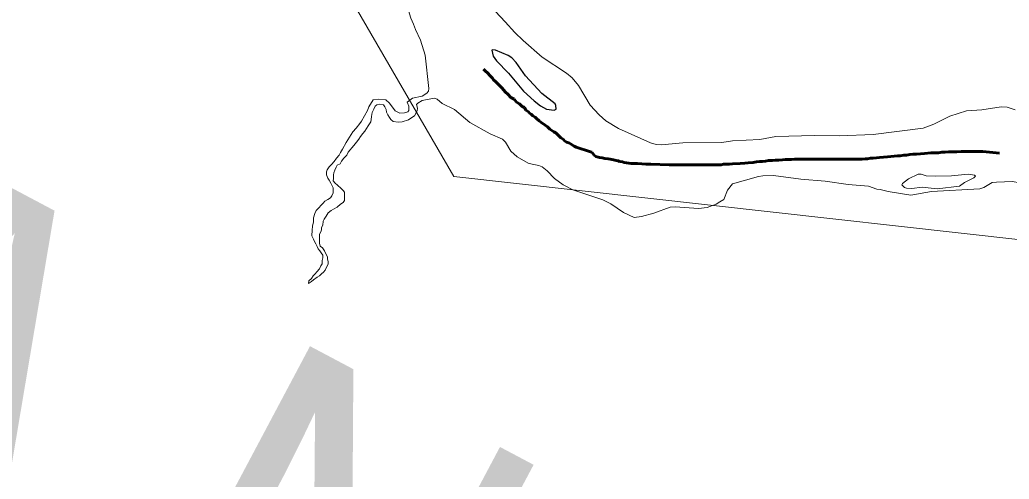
# Model space of a CAD drawing. Extents: x 553962 to 842807, y 8883888 to 9032388.
# Drawn here: x 809983 to 811297, y 9010878 to 9011488 of the extents above; entities that cross this region are included whole.
import ezdxf

# ---------------------------------------------------------------- set-up
doc = ezdxf.new("R2010")
doc.units = 0
doc.header["$LTSCALE"] = 160
doc.linetypes.add('LONG_DASH_SHORT_DASH', pattern=[9.9, 6, -1.2, 1.5, -1.2])
doc.layers.add('60', color=7, linetype='Continuous', lineweight=13)

msp = doc.modelspace()

# ---------------------------------------------------------------- linework, layer by layer
at = {"layer": '60'}
for points in [[(814299.2, 9008405.6), (813459.3, 9010173.7), (812580.4, 9010291.1), (811653.1, 9011157.7), (810559.5, 9011280.2), (810195, 9011908.6), (808314.1, 9012880.2), (806826.8, 9013064), (805532, 9014193.1), (804657.2, 9014070.6)], [(810564.2, 9011575), (810565, 9011572), (810564.8, 9011565.5), (810571.6, 9011556.2), (810575.7, 9011544.2), (810581.8, 9011536.3), (810596.2, 9011522.9), (810613.1, 9011500.7), (810614.9, 9011499.3), (810627.4, 9011485.6)], [(810627.4, 9011485.6), (810614.9, 9011499.3), (810613.1, 9011500.7), (810596.2, 9011522.9), (810581.8, 9011536.3), (810575.7, 9011544.2), (810571.6, 9011556.2), (810564.8, 9011565.5), (810565, 9011572), (810564.2, 9011575)], [(810506, 9011482.4), (810502.4, 9011490.3), (810492.8, 9011523.3), (810487.9, 9011537.9)], [(810627.4, 9011485.6), (810640.5, 9011471.6), (810651.3, 9011460.6), (810676.7, 9011438.7), (810709, 9011417.3), (810716.7, 9011411.3), (810724.8, 9011400.8), (810740.6, 9011374.9), (810740.6, 9011374.9), (810752.6, 9011361.9), (810761.4, 9011353.9), (810777.9, 9011343.8), (810820.5, 9011324.8), (810827.9, 9011322.5), (810835.3, 9011322.1), (810863.5, 9011324.7), (810915.1, 9011325.2), (810929.6, 9011327.5), (810965.7, 9011329.3), (810987, 9011333), (811038.4, 9011334.5), (811071.4, 9011334.2), (811116.4, 9011335.8), (811182.6, 9011344.3), (811196.8, 9011349.5), (811217.9, 9011360), (811240.3, 9011367.4), (811260.5, 9011368.6), (811286.1, 9011372.7), (811294.1, 9011372.1), (811304.7, 9011368.7)], [(811304.7, 9011368.7), (811294.1, 9011372.1), (811286.1, 9011372.7), (811260.5, 9011368.6), (811240.3, 9011367.4), (811217.9, 9011360), (811196.8, 9011349.5), (811182.6, 9011344.3), (811116.4, 9011335.8), (811071.4, 9011334.2), (811038.4, 9011334.5), (810987, 9011333), (810965.7, 9011329.3), (810929.6, 9011327.5), (810915.1, 9011325.2), (810863.5, 9011324.7), (810835.3, 9011322.1), (810827.9, 9011322.5), (810820.5, 9011324.8), (810777.9, 9011343.8), (810761.4, 9011353.9), (810752.6, 9011361.9), (810740.6, 9011374.9), (810740.6, 9011374.9), (810724.8, 9011400.8), (810716.7, 9011411.3), (810709, 9011417.3), (810676.7, 9011438.7), (810651.3, 9011460.6), (810640.5, 9011471.6), (810627.4, 9011485.6)], [(810436.8, 9011353.7), (810444.9, 9011367.6), (810446.5, 9011372.8), (810452.5, 9011381.7), (810458.9, 9011382.7), (810469, 9011381.8), (810474, 9011377.3), (810481.4, 9011367.3), (810487.5, 9011364.2), (810494, 9011364.6), (810498.4, 9011366), (810499.7, 9011367.6), (810499.5, 9011373.6), (810497.6, 9011378.6), (810504.6, 9011383.9), (810517.2, 9011386.6), (810523.5, 9011390.8), (810525.7, 9011393.3), (810526.4, 9011397.1), (810521.2, 9011441.4), (810515.1, 9011461.1), (810508.5, 9011475.3), (810506, 9011482.4)], [(810517.2, 9011380.8), (810511.7, 9011377.5), (810510, 9011375.7), (810511.1, 9011370.7), (810510.9, 9011367.3), (810507.1, 9011360.8), (810503.8, 9011358.5)], [(810799, 9011225.5), (810784.7, 9011232.3), (810767.7, 9011243.7), (810757.4, 9011249.2), (810717.3, 9011262.5), (810704.6, 9011268.9), (810693.3, 9011277.3), (810683.4, 9011287.4), (810676.6, 9011293), (810672.5, 9011294.8), (810663.3, 9011296.2), (810658, 9011297.8), (810643.5, 9011306.1), (810635.1, 9011313.7), (810627.8, 9011325.5), (810623.9, 9011329.5), (810607.5, 9011336.8), (810580.5, 9011351.9), (810560.4, 9011369), (810544, 9011377.2), (810537.5, 9011382.9), (810533.1, 9011384.1), (810517.2, 9011380.8)], [(810485.7, 9011352), (810485.7, 9011352), (810478.7, 9011353.3), (810475.6, 9011355.6), (810473.8, 9011358.5), (810471.8, 9011362), (810470.1, 9011365.6), (810469.6, 9011369.2), (810467.8, 9011372.5), (810466, 9011375.2), (810461.1, 9011376.3), (810461.1, 9011376.3), (810457.3, 9011375.2), (810457.3, 9011375.2), (810454.8, 9011373.6), (810453, 9011369.3), (810451.2, 9011365.2), (810449.9, 9011359.6), (810449.6, 9011355.6), (810449.1, 9011352.5), (810445.5, 9011347.2), (810443.4, 9011343.9), (810441.4, 9011340.3), (810438.8, 9011337.1), (810435.7, 9011333.3), (810433.4, 9011329.7), (810430.3, 9011325.7), (810426.7, 9011321.1), (810423.9, 9011318.1), (810421.6, 9011315.3), (810419.3, 9011312.2), (810417.2, 9011308.2), (810413.4, 9011304.4), (810410.1, 9011300.6), (810408.3, 9011297), (810404.7, 9011295), (810403.4, 9011292.2), (810401.6, 9011288.4), (810400.3, 9011285.1), (810399.5, 9011282.3), (810399.5, 9011277.5), (810399, 9011274.2), (810402, 9011271.1), (810405, 9011268.3), (810409.6, 9011264), (810412.4, 9011261.6), (810414.4, 9011259.1), (810414.3, 9011251.5), (810414.1, 9011248.2), (810412.3, 9011245.4), (810408.9, 9011243.1), (810404.3, 9011239.3), (810399.7, 9011236.5), (810396.4, 9011234.8), (810392.6, 9011231.7), (810389.8, 9011227.4), (810387.2, 9011223.4), (810385.9, 9011220.6), (810385.6, 9011215.5), (810383.8, 9011212.2), (810383.8, 9011209.1), (810383, 9011206.3), (810381.2, 9011203.3), (810381.2, 9011200.2), (810380.9, 9011195.4), (810380.9, 9011191.3), (810381.9, 9011187.5), (810384.9, 9011185), (810387.9, 9011181.1), (810389.4, 9011177.3), (810391.5, 9011173.2), (810391.7, 9011170.4), (810392.4, 9011166.6), (810392.4, 9011163.6), (810390.9, 9011160.3), (810388.5, 9011155.7), (810386.5, 9011152.9), (810383.7, 9011150.6), (810380.9, 9011148.1), (810378.1, 9011146.1), (810373.2, 9011142.5), (810370.4, 9011140.3), (810366.6, 9011137.8), (810367.1, 9011141.3), (810370.4, 9011144.6), (810372.7, 9011148.1), (810375.3, 9011150.7), (810377.3, 9011153.5), (810380.9, 9011157.5), (810382.7, 9011161.1), (810384.5, 9011164.1), (810384.8, 9011168.2), (810385.3, 9011172), (810385.4, 9011175.3), (810383.3, 9011178.4), (810381.6, 9011181.2), (810379.3, 9011184), (810377.8, 9011186.8), (810376.3, 9011190.6), (810374.5, 9011193.7), (810373, 9011196.7)], [(810373, 9011196.7), (810371, 9011201.3), (810371.1, 9011208.7), (810371.6, 9011214), (810372.9, 9011219.6), (810373.2, 9011225.2), (810375, 9011230.8), (810376.8, 9011234.9), (810380.2, 9011238.4), (810383.2, 9011241.7), (810385.8, 9011244.5), (810388.1, 9011247.3), (810391.9, 9011249.5), (810395.8, 9011251.6), (810397.6, 9011254.3), (810399.4, 9011258.2), (810399.4, 9011264.8), (810397.9, 9011267.6), (810395.9, 9011271.1), (810393.9, 9011275.2), (810392.1, 9011278), (810390.4, 9011282.1), (810390.4, 9011286.2), (810391.2, 9011288.7), (810393.7, 9011293), (810397.1, 9011296.1), (810400.7, 9011300.1), (810403.7, 9011304.2), (810407.3, 9011308.5), (810409.1, 9011312), (810411.7, 9011316.3), (810416.3, 9011325), (810425.5, 9011339.3), (810425.5, 9011339.3), (810429.9, 9011344.4), (810429.9, 9011344.4), (810434.4, 9011350.5), (810436.8, 9011353.7)], [(810503.8, 9011358.5), (810499.3, 9011355.3), (810490.6, 9011352.8), (810485.7, 9011352)], [(811125.6, 9011262.7), (811121.2, 9011263.2), (811110, 9011267.1), (811082.8, 9011269.2), (811052.5, 9011274), (811020.1, 9011276.3), (810983.7, 9011281.2), (810969.7, 9011281), (810963.8, 9011280.1), (810929.6, 9011270.2), (810922.9, 9011261.8), (810917.8, 9011249.5), (810912.7, 9011246.4)], [(811382.1, 9011231.2), (811371.5, 9011234.4), (811357.4, 9011248.9), (811338.2, 9011266.1), (811301.1, 9011273.2), (811280.1, 9011272.4), (811274.3, 9011272.1), (811263.3, 9011265.4), (811257.7, 9011263.8), (811193.5, 9011260.1), (811166.1, 9011255.3), (811136.2, 9011259.9), (811125.6, 9011262.7)], [(810912.7, 9011246.4), (810907.6, 9011243.2), (810895.6, 9011238.8), (810884.2, 9011237.4), (810853.4, 9011239.5), (810846.6, 9011239.3), (810825, 9011231.1), (810808.8, 9011226.8), (810799, 9011225.5)]]:
    msp.add_lwpolyline(points, dxfattribs=at)
at = {"layer": '60', "lineweight": 25}
msp.add_lwpolyline([(810654.6, 9011413.8), (810642.3, 9011431.5), (810636.6, 9011437.5), (810631.4, 9011440.7), (810614.7, 9011447.9), (810611.4, 9011448.5), (810609.9, 9011447.9), (810611.6, 9011439.9), (810616, 9011433.6), (810631.8, 9011417.5), (810652.1, 9011393.4), (810666.1, 9011380.4), (810674.5, 9011373.9), (810682.5, 9011369.6), (810692.5, 9011368), (810695.4, 9011369.5), (810695, 9011374.2), (810694, 9011376.4), (810676.4, 9011390.3)], close=True, dxfattribs=at)
at = {"layer": '60'}
for points in [[(810654.6, 9011413.8), (810642.3, 9011431.5), (810636.6, 9011437.5), (810631.4, 9011440.7), (810614.7, 9011447.9), (810611.4, 9011448.5), (810609.9, 9011447.9), (810611.6, 9011439.9), (810616, 9011433.6), (810631.8, 9011417.5), (810652.1, 9011393.4), (810666.1, 9011380.4), (810674.5, 9011373.9), (810682.5, 9011369.6), (810692.5, 9011368), (810695.4, 9011369.5), (810695, 9011374.2), (810694, 9011376.4), (810676.4, 9011390.3)], [(811198.5, 9011280.3), (811186.4, 9011280.9), (811179.9, 9011283.1), (811175.8, 9011283), (811163, 9011277), (811155.1, 9011270.7), (811154.1, 9011269), (811157.7, 9011265.6), (811160.4, 9011264.7), (811167.7, 9011264.2), (811181.3, 9011265.9), (811201.3, 9011263.7), (811230.8, 9011267.2), (811237.6, 9011271.9), (811249.8, 9011278.4), (811252, 9011280.6), (811250.7, 9011281.7), (811242.4, 9011283.2), (811220.1, 9011280.8)]]:
    msp.add_lwpolyline(points, close=True, dxfattribs=at)
at = {"layer": '60', "linetype": 'LONG_DASH_SHORT_DASH', "lineweight": 60}
for points in [[(810672.8, 9011354), (810669.2, 9011357.1), (810667.2, 9011358.8), (810664.1, 9011360.6), (810662.1, 9011362.7), (810659.8, 9011364.2), (810658, 9011366.3), (810655.2, 9011368.3), (810653.2, 9011371.6), (810650.1, 9011373.2), (810646.8, 9011376.7), (810642.8, 9011378.8), (810639.5, 9011382.6), (810635.1, 9011384.9), (810631.1, 9011389.3), (810627.8, 9011392.3), (810623.2, 9011397.7), (810619.1, 9011401.8), (810614.8, 9011406.4), (810612, 9011408.4), (810610.7, 9011410.5), (810607.4, 9011414.1), (810604.6, 9011417.4), (810601, 9011420.5), (810599, 9011422.5)], [(810809, 9011296.7), (810803.3, 9011297.2), (810799, 9011297.2), (810795, 9011297.5), (810785.8, 9011298.8), (810783.2, 9011299.3), (810779.4, 9011300.1), (810777.4, 9011300.8), (810774.8, 9011301.3), (810771.3, 9011302.1), (810767.2, 9011302.9), (810764.2, 9011303.4), (810760.1, 9011304.1), (810756.3, 9011304.9), (810753, 9011305.4), (810750.9, 9011305.7), (810747.9, 9011306.7), (810745.8, 9011308.5), (810742.8, 9011312.3), (810740.8, 9011312.6), (810721.7, 9011319.2), (810719.4, 9011320.2), (810717.1, 9011321.5), (810715.1, 9011322.8), (810712, 9011324.6), (810709.2, 9011325.6), (810706.4, 9011327.4), (810704.6, 9011329.5), (810701.6, 9011331.2), (810698, 9011334.8), (810694.7, 9011337.9), (810692.1, 9011339.4), (810686.8, 9011342.7), (810683.7, 9011346.1), (810680.9, 9011348.1), (810675.1, 9011352.2), (810672.8, 9011354)], [(811283.9, 9011311.1), (811261.6, 9011313.4), (811257, 9011313.4), (811252.2, 9011313.4), (811246.8, 9011313.4), (811239.7, 9011313.4), (811233.1, 9011313.4), (811227.2, 9011312.8), (811220.6, 9011312.6), (811216.1, 9011312.6), (811211.7, 9011312.3), (811207.2, 9011312.3), (811202.8, 9011311.6), (811198.5, 9011311.6), (811192.9, 9011311.3), (811184.5, 9011310.5), (811178.9, 9011310.3), (811173.8, 9011309.5), (811169, 9011309.5), (811164.7, 9011309.3), (811160.6, 9011308.5), (811156.8, 9011308.5), (811151.9, 9011307.7), (811148.4, 9011307.7), (811144.1, 9011307.2), (811135.1, 9011306.2), (811129.8, 9011305.7), (811124.7, 9011305.2), (811120.6, 9011304.7), (811116.3, 9011304.4)], [(811116.3, 9011304.4), (811112.5, 9011304.2), (811108.7, 9011303.6), (811105.4, 9011303.4), (811101.8, 9011303.1), (811097.7, 9011302.9), (811093.4, 9011302.9), (811087.8, 9011302.9), (811082.7, 9011302.9), (811078.4, 9011302.9), (811074.6, 9011302.9), (811070.3, 9011302.9), (811068, 9011302.9), (811064.4, 9011302.9), (811060.8, 9011302.9), (811058.8, 9011302.9), (811055.5, 9011302.9), (811053.2, 9011302.9), (811049.4, 9011302.9), (811047.4, 9011302.9), (811041.8, 9011302.9), (811036.9, 9011302.9), (811031.8, 9011302.9), (811026.8, 9011302.9), (811022.2, 9011302.9), (811017.6, 9011302.9), (811011.7, 9011302.9), (811007.9, 9011302.6), (811003.6, 9011302.6), (810999.5, 9011302.4), (810995.7, 9011302.1), (810991.1, 9011301.8), (810986.3, 9011301.6), (810982.5, 9011301.3), (810977.4, 9011301.1), (810973.3, 9011300.6), (810969.2, 9011300.1), (810965.2, 9011299.8), (810961.1, 9011299.3), (810956.8, 9011298.8), (810950.4, 9011298.3), (810945.6, 9011297.8), (810939.7, 9011297.5), (810929.6, 9011296.7), (810925.5, 9011296.5), (810921.4, 9011296.2), (810917.6, 9011296.2), (810914.5, 9011295.7), (810910.7, 9011295.5), (810906.2, 9011295.5), (810902.3, 9011295.5), (810897.5, 9011295.5), (810893.7, 9011295.5), (810889.1, 9011295.5), (810884, 9011295.5), (810879.2, 9011295.5), (810874.1, 9011295.5), (810869.5, 9011295.5), (810864.9, 9011295.5), (810859.8, 9011295.5), (810854.2, 9011295.5), (810845.3, 9011295.7), (810821.2, 9011296.2), (810814.3, 9011296.5), (810809, 9011296.7)]]:
    msp.add_lwpolyline(points, dxfattribs=at)

# ---------------------------------------------------------------- texts
at = {"layer": '60', "width": 0.9}
msp.add_text('R I O   S Ã O   F R A N C I S C O', height=500, rotation=332.036, dxfattribs=at).set_placement((805040.4, 9013317.1))

doc.saveas('drawing.dxf')
